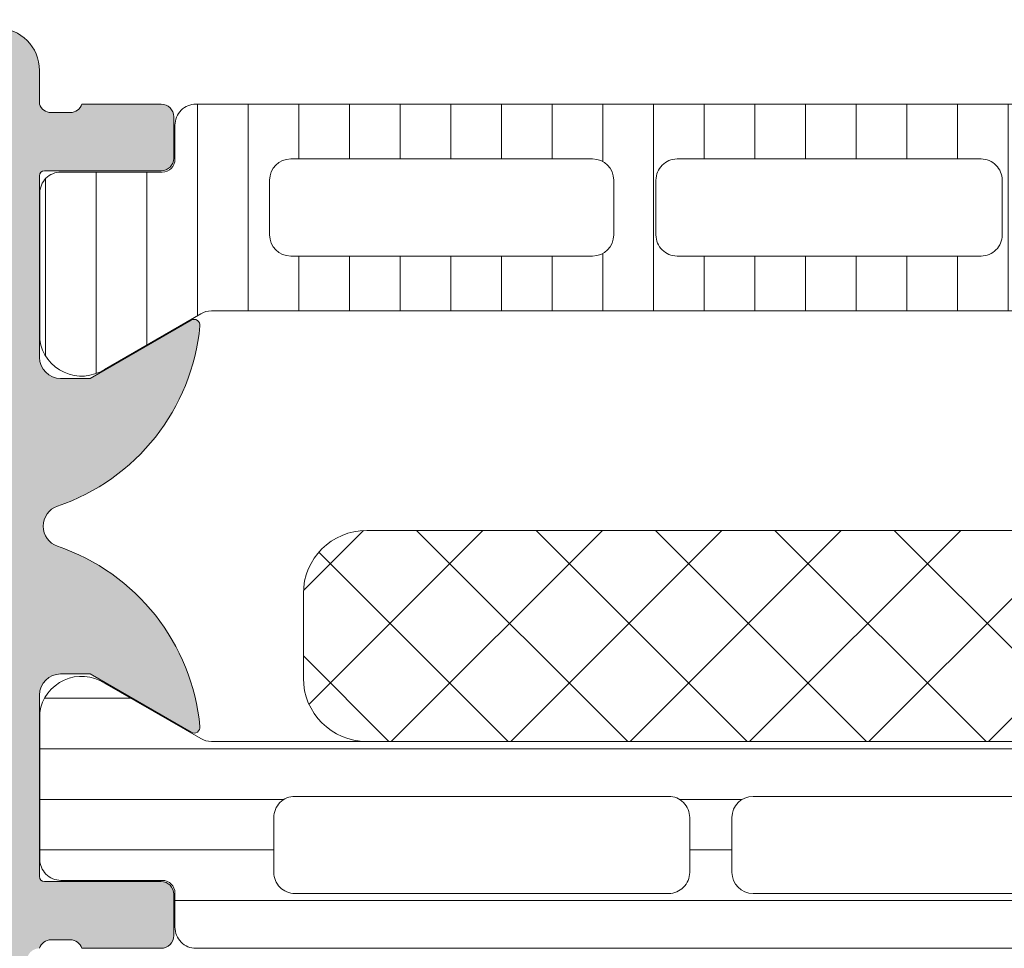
# Model space of a CAD drawing. Header units: millimetres. Extents: x 213386 to 506888, y 183055 to 450952.
# Tile 895 of 1056: x 399549 to 399572, y 335017 to 335039. Entities that reach past the tile are written whole.
import ezdxf

# ---------------------------------------------------------------- set-up
doc = ezdxf.new("R2010")
doc.units = ezdxf.units.MM
doc.layers.add('FASÁDA DETAILNÍ', color=255, linetype='Continuous', lineweight=0)
doc.layers.add('NOVA', color=255, linetype='Continuous', lineweight=0)

# ---------------------------------------------------------------- blocks, each defined once
blk = doc.blocks.new('A$C69D17D4D')
at = {"layer": 'FASÁDA DETAILNÍ'}
h = blk.add_hatch(color=256, dxfattribs=at)
edge = h.paths.add_edge_path()
edge.add_arc((1588.938067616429, 17286.81045535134), 0.120000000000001, 90.0000000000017, 180.0000000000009, ccw=False)
edge.add_line((1588.938067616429, 17286.93045535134), (1591.698065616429, 17286.93045535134))
edge.add_arc((1591.698065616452, 17287.23045535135), 0.3000000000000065, 270, 359.9999999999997)
edge.add_line((1591.998065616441, 17287.23045535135), (1591.998065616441, 17288.21042967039))
edge.add_arc((1591.698065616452, 17288.21042967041), 0.3000000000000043, -8.905553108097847e-14, 90.00000000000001)
edge.add_line((1591.698065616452, 17288.51042967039), (1589.818054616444, 17288.51042967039))
edge.add_arc((1589.550511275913, 17288.58929676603), 0.2789255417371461, -91.16287007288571, -16.42459455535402, ccw=False)
edge.add_line((1589.544850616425, 17288.3104286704), (1589.091256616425, 17288.3104286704))
edge.add_arc((1589.085588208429, 17288.58926611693), 0.2788950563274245, -163.58012358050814, -88.83541062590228, ccw=False)
edge.add_line((1588.818067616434, 17288.51042967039), (1588.818067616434, 17289.31060438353))
edge.add_arc((1587.818067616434, 17289.31060438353), 0.9999999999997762, -1.276038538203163e-11, 89.9999999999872)
edge.add_line((1587.818067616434, 17290.31060438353), (1584.318060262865, 17290.31060438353))
edge.add_arc((1584.318080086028, 17289.31058456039), 1.000019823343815, 90.00113576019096, 179.9988642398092)
edge.add_line((1583.318060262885, 17289.31060438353), (1583.318060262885, 17288.81060438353))
edge.add_line((1583.318060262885, 17288.81060438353), (1585.818060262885, 17288.81060438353))
edge.add_arc((1585.818014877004, 17287.81055899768), 1.000045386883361, 0.0026002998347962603, 89.99739970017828, ccw=False)
edge.add_line((1586.818060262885, 17287.81060438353), (1586.818060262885, 17286.51058607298))
edge.add_arc((1585.818007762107, 17286.51063857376), 1.000052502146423, -89.99699208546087, -0.0030079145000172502, ccw=False)
edge.add_line((1585.818060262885, 17285.51058607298), (1578.818060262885, 17285.51058607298))
edge.add_arc((1578.318060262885, 17286.03570782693), 0.7250881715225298, -133.5961838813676, -46.40381611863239, ccw=False)
edge.add_line((1577.818060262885, 17285.51058607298), (1571.78397212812, 17285.51058607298))
edge.add_arc((1571.784024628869, 17286.51063857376), 1.000052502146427, 180.0030079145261, 269.9969920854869, ccw=False)
edge.add_line((1570.78397212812, 17286.51058607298), (1570.78397212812, 17287.81060438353))
edge.add_arc((1571.784017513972, 17287.81055899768), 1.000045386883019, 90.00260029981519, 179.9973997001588, ccw=False)
edge.add_line((1571.78397212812, 17288.81060438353), (1573.318060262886, 17288.81060438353))
edge.add_line((1573.318060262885, 17288.81060438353), (1573.318060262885, 17289.41061048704))
edge.add_line((1573.318060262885, 17289.41061048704), (1572.21805415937, 17290.51058607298))
edge.add_line((1572.21805415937, 17290.51058607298), (1568.818060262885, 17290.51058607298))
edge.add_line((1568.818060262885, 17290.51058607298), (1568.818060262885, 17263.51068525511))
edge.add_line((1568.818060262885, 17263.51068525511), (1572.218054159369, 17263.51068525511))
edge.add_line((1572.218054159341, 17263.51068525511), (1573.318060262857, 17264.61066084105))
edge.add_line((1573.318060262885, 17264.61066084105), (1573.318060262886, 17265.21066694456))
edge.add_line((1573.318060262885, 17265.21066694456), (1571.78397212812, 17265.21066694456))
edge.add_arc((1571.784017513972, 17266.21071233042), 1.000045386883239, 180.0026002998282, 269.99739970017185, ccw=False)
edge.add_line((1570.78397212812, 17266.21066694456), (1570.78397212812, 17267.51068525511))
edge.add_arc((1571.784024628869, 17267.51063275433), 1.000052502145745, 90.0030079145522, 179.996992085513, ccw=False)
edge.add_line((1571.783972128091, 17268.51068525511), (1577.818060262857, 17268.51068525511))
edge.add_arc((1578.318060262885, 17267.98556350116), 0.7250881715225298, 46.40381611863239, 133.5961838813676, ccw=False)
edge.add_line((1578.818060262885, 17268.51068525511), (1585.818060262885, 17268.51068525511))
edge.add_arc((1585.818007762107, 17267.51063275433), 1.000052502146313, 0.0030079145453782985, 89.99699208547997, ccw=False)
edge.add_line((1586.818060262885, 17267.51068525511), (1586.818060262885, 17266.21066694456))
edge.add_arc((1585.818014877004, 17266.21071233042), 1.000045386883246, -89.9973997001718, -0.0026002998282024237, ccw=False)
edge.add_line((1585.818060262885, 17265.21066694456), (1583.318060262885, 17265.21066694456))
edge.add_line((1583.318060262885, 17265.21066694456), (1583.318060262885, 17264.71066694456))
edge.add_arc((1584.318080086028, 17264.71068676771), 1.000019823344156, 180.0011357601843, 269.9988642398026)
edge.add_line((1584.318060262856, 17263.71066694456), (1588.818060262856, 17263.71066694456))
edge.add_arc((1588.818070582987, 17264.21065662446), 0.4999896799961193, 269.9988173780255, 360.0011826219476)
edge.add_line((1589.318060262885, 17264.21066694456), (1589.318060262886, 17265.21066694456))
edge.add_line((1589.318060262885, 17265.21066694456), (1588.518057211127, 17265.21066694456))
edge.add_line((1588.518057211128, 17265.21066694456), (1588.518057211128, 17268.21068220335))
edge.add_arc((1588.818064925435, 17268.21068489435), 0.3000077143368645, 89.99948607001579, 180.0005139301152, ccw=False)
edge.add_arc((1589.085588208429, 17268.43185616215), 0.2788950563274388, 88.83541062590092, 163.5801235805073, ccw=False)
edge.add_line((1589.091256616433, 17268.71069360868), (1589.544850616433, 17268.71069360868))
edge.add_arc((1589.550511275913, 17268.43182551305), 0.2789255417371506, 16.424594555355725, 91.16287007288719, ccw=False)
edge.add_line((1589.818054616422, 17268.51069260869), (1591.698065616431, 17268.51069260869))
edge.add_arc((1591.698065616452, 17268.81069260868), 0.3000000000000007, 269.9999999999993, 359.9999999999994)
edge.add_line((1591.998065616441, 17268.81069260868), (1591.998065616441, 17269.79066692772))
edge.add_arc((1591.698065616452, 17269.79066692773), 0.3000000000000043, 1.272221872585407e-14, 90.00000000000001)
edge.add_line((1591.698065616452, 17270.09066692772), (1588.938067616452, 17270.09066692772))
edge.add_arc((1588.938067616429, 17270.21066692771), 0.1200000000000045, 180, 269.9999999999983, ccw=False)
edge.add_line((1588.818067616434, 17270.21066692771), (1588.818067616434, 17274.51069260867))
edge.add_arc((1589.318067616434, 17274.51069260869), 0.4999999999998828, 90.00000000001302, 180.0000000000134, ccw=False)
edge.add_line((1589.318067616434, 17275.01069260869), (1590.018067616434, 17275.01069260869))
edge.add_line((1590.018067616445, 17275.01069260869), (1592.410887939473, 17273.62919715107))
edge.add_arc((1592.479947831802, 17273.74881239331), 0.1381197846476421, 239.9999999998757, 367.702437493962)
edge.add_arc((1587.638596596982, 17273.30119400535), 4.999999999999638, 5.34922800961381, 71.29059925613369)
edge.add_arc((1589.402822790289, 17278.51056113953), 0.5000000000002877, 108.70940074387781, 251.29059925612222, ccw=False)
edge.add_arc((1587.638596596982, 17283.71992827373), 4.999999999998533, -71.29059925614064, -5.349228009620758)
edge.add_arc((1592.479947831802, 17283.27230988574), 0.1381197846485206, -7.702437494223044, 119.9999999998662)
edge.add_line((1592.410887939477, 17283.39192512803), (1590.01806761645, 17282.01042967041))
edge.add_line((1590.018067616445, 17282.01042967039), (1589.318067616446, 17282.01042967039))
edge.add_arc((1589.318067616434, 17282.51042967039), 0.5000000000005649, 179.9999999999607, 269.99999999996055, ccw=False)
edge.add_line((1588.818067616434, 17282.51042967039), (1588.818067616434, 17286.81045535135))
edge = h.paths.add_edge_path(flags=16)
edge.add_arc((1570.918066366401, 17271.51067762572), 0.5, 180, 270, ccw=False)
edge.add_line((1570.418066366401, 17271.51067762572), (1570.418066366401, 17283.51058607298))
edge.add_arc((1570.918066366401, 17283.51058607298), 0.5, 90, 180, ccw=False)
edge.add_line((1570.918066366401, 17284.01058607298), (1586.618048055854, 17284.01058607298))
edge.add_arc((1586.618048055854, 17283.51058607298), 0.5, 0, 90, ccw=False)
edge.add_line((1587.118048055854, 17283.51058607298), (1587.118048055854, 17271.51067762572))
edge.add_arc((1586.618048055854, 17271.51067762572), 0.5, -90, 0, ccw=False)
edge.add_line((1586.618048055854, 17271.01067762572), (1585.118048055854, 17271.01067762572))
edge.add_line((1585.118048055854, 17271.01067762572), (1585.118048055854, 17270.51067762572))
edge.add_arc((1584.618048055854, 17270.51067762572), 0.5000000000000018, -89.99999999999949, 0, ccw=False)
edge.add_line((1584.618048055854, 17270.01067762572), (1572.918066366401, 17270.01067762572))
edge.add_arc((1572.918066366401, 17270.51067762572), 0.5, 180, 269.9999999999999, ccw=False)
edge.add_line((1572.418066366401, 17270.51067762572), (1572.418066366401, 17271.01067762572))
edge.add_line((1572.418066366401, 17271.01067762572), (1570.918066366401, 17271.01067762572))
h = blk.add_hatch(dxfattribs=at)
h.set_pattern_fill('_USER', color=256, scale=1.2, angle=90, style=0, pattern_type=0)
h.set_pattern_definition([(90, (0, 0), (-1.2, 7.347638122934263e-17), [])])
edge = h.paths.add_edge_path()
edge.add_line((1622.49395041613, 17283.54357428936), (1624.777607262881, 17282.22510457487))
edge.add_arc((1625.318242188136, 17283.06635722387), 0.9999960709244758, 237.2729839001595, 351.8183919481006)
edge.add_line((1626.308060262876, 17282.92404657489), (1626.308060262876, 17286.40058807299))
edge.add_arc((1625.808064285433, 17286.40059071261), 0.4999959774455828, -0.0003024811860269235, 90.00030248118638)
edge.add_line((1625.808061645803, 17286.90058669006), (1623.408063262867, 17286.90025473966))
edge.add_arc((1623.408063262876, 17287.20025473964), 0.3000000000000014, 180, 269.9999999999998, ccw=False)
edge.add_line((1623.108063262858, 17287.20025473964), (1623.108063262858, 17288.01058607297))
edge.add_arc((1622.608065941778, 17288.0105887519), 0.4999973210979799, -0.0003069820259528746, 90.00030698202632)
edge.add_line((1622.608063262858, 17288.51058607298), (1592.525588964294, 17288.51058607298))
edge.add_arc((1592.525586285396, 17288.0105887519), 0.4999973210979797, 89.99969301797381, 180.0003069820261)
edge.add_line((1592.025588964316, 17288.01058607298), (1592.025588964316, 17287.20025473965))
edge.add_arc((1591.725588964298, 17287.20025473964), 0.3000000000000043, -90, -1.1368683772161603e-13, ccw=False)
edge.add_line((1591.725588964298, 17286.90025473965), (1589.325590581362, 17286.90058669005))
edge.add_arc((1589.325587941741, 17286.40059071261), 0.4999959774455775, 89.99969751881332, 180.0003024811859)
edge.add_line((1588.825591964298, 17286.40058807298), (1588.825591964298, 17282.92404657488))
edge.add_arc((1589.815410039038, 17283.06635722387), 0.9999960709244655, 188.1816080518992, 302.7270160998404)
edge.add_line((1590.356044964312, 17282.22510457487), (1592.639701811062, 17283.54357428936))
edge.add_arc((1592.889701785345, 17283.11056157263), 0.5000000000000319, 90.00005990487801, 119.9999965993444, ccw=False)
edge.add_line((1592.889701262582, 17283.61056157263), (1622.243950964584, 17283.61056157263))
edge.add_arc((1622.243950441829, 17283.11056157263), 0.5000000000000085, 60.0000034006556, 89.99994009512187, ccw=False)
edge = h.paths.add_edge_path(flags=16)
edge.add_line((1601.917233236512, 17284.91057234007), (1594.76720882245, 17284.91058759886))
edge.add_arc((1594.767252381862, 17285.4106311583), 0.5000435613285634, 180.0049911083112, 269.9950088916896, ccw=False)
edge.add_line((1594.26720882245, 17285.41058759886), (1594.26720882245, 17286.71059637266))
edge.add_arc((1594.767221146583, 17286.71056878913), 0.5000123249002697, 90.00141220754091, 179.9968392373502, ccw=False)
edge.add_line((1594.76720882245, 17287.21058111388), (1601.917233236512, 17287.21058111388))
edge.add_arc((1601.917189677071, 17286.71053755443), 0.5000435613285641, 0.004991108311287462, 89.99500889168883, ccw=False)
edge.add_line((1602.417233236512, 17286.71058111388), (1602.417233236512, 17285.41057234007))
edge.add_arc((1601.917189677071, 17285.41061589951), 0.5000435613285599, -89.99500889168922, -0.004991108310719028, ccw=False)
edge = h.paths.add_edge_path(flags=16)
edge.add_line((1620.267232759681, 17284.91057234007), (1613.117206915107, 17284.91057234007))
edge.add_arc((1613.117250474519, 17285.41061589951), 0.5000435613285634, 180.0049911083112, 269.9950088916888, ccw=False)
edge.add_line((1612.617206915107, 17285.41057234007), (1612.617206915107, 17286.71058111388))
edge.add_arc((1613.117250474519, 17286.71053755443), 0.5000435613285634, 90.00499110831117, 179.9950088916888, ccw=False)
edge.add_line((1613.117206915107, 17287.21058111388), (1620.267232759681, 17287.21058111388))
edge.add_arc((1620.26718920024, 17286.71053755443), 0.5000435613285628, 0.004991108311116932, 89.99500889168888, ccw=False)
edge.add_line((1620.767232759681, 17286.71058111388), (1620.767232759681, 17285.41057234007))
edge.add_arc((1620.26718920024, 17285.41061589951), 0.5000435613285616, -89.99500889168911, -0.004991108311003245, ccw=False)
edge = h.paths.add_edge_path(flags=16)
edge.add_line((1611.117206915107, 17284.91057234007), (1603.917233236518, 17284.91057234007))
edge.add_arc((1603.917182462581, 17285.41052156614), 0.4999492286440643, -180.00581885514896, -89.99418114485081, ccw=False)
edge.add_line((1603.417233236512, 17285.41057234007), (1603.417233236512, 17286.71058111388))
edge.add_arc((1603.917182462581, 17286.71063188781), 0.4999492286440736, 89.99418114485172, 180.0058188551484, ccw=False)
edge.add_line((1603.917233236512, 17287.21058111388), (1611.117206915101, 17287.21058111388))
edge.add_arc((1611.117257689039, 17286.71063188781), 0.4999492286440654, -0.005818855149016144, 90.00581885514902, ccw=False)
edge.add_line((1611.617206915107, 17286.71058111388), (1611.617206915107, 17285.41057234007))
edge.add_arc((1611.117257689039, 17285.41052156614), 0.4999492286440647, -90.00581885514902, 0.005818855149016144, ccw=False)
h = blk.add_hatch(dxfattribs=at)
h.set_pattern_fill('NETZ', color=256, scale=2, angle=45, style=0)
h.set_pattern_definition([(45, (0, 0), (-1.414213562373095, 1.414213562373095), []), (135, (0, 0), (-1.414213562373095, -1.414213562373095), [])])
h.paths.add_polyline_path([(1623.566983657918, 17278.41132086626, -0.4142135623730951), (1625.066983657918, 17276.91132086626), (1625.066983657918, 17274.91132086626, -0.4142135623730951), (1623.566983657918, 17273.41132086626), (1596.566983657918, 17273.41132086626, -0.4142135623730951), (1595.066983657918, 17274.91132086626), (1595.066983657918, 17276.91132086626, -0.4142135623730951), (1596.566983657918, 17278.41132086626)])
h = blk.add_hatch(dxfattribs=at)
h.set_pattern_fill('LINIE', color=256, scale=1.2, angle=180, style=0)
h.set_pattern_definition([(180, (1631.942673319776, 17287.7935481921), (-1.469551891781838e-16, -1.2), [])])
edge = h.paths.add_edge_path()
edge.add_arc((1628.407976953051, 17269.81977573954), 0.2999999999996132, 89.99792470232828, 179.9979247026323)
edge.add_line((1628.107976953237, 17269.81978660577), (1628.107948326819, 17269.00945527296))
edge.add_arc((1627.607951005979, 17269.00947070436), 0.4999973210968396, 269.9976177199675, 359.99823168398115, ccw=False)
edge.add_line((1627.607930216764, 17268.50947338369), (1626.766857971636, 17268.5081528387))
edge.add_arc((1626.766857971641, 17268.3081528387), 0.2000000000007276, 90.00000000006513, 180)
edge.add_line((1626.566857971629, 17268.3081528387), (1626.566857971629, 17264.20815283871))
edge.add_arc((1626.066857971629, 17264.20815283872), 0.5, -90, 0, ccw=False)
edge.add_line((1626.066857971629, 17263.70815283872), (1625.236108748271, 17263.70815283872))
edge.add_arc((1625.236108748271, 17264.70815283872), 1, 195.0000000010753, 269.99999999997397, ccw=False)
edge.add_line((1624.270182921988, 17264.4493337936), (1624.066857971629, 17265.20815283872))
edge.add_line((1624.066857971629, 17265.20815283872), (1625.066857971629, 17265.20815283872))
edge.add_line((1625.066857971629, 17265.20815283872), (1625.066857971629, 17267.50815283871))
edge.add_arc((1624.062731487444, 17267.50644359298), 1.004127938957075, 0.097530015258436, 89.76591227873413)
edge.add_line((1624.066833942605, 17268.51056315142), (1621.066955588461, 17268.51056315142))
edge.add_arc((1621.070983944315, 17267.50644380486), 1.004127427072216, 90.22985967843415, 179.9024820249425)
edge.add_line((1620.066857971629, 17267.50815283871), (1620.066857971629, 17265.20815283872))
edge.add_line((1620.066857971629, 17265.20815283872), (1621.066857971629, 17265.20815283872))
edge.add_line((1621.066857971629, 17265.20815283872), (1620.863533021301, 17264.4493337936))
edge.add_arc((1619.897607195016, 17264.70815283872), 1.000000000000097, 270, 344.99999999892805, ccw=False)
edge.add_line((1619.897607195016, 17263.70815283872), (1619.066857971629, 17263.70815283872))
edge.add_arc((1619.066857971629, 17264.20815283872), 0.5, 180, 270, ccw=False)
edge.add_line((1618.566857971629, 17264.20815283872), (1618.566857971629, 17268.30815283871))
edge.add_arc((1618.362684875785, 17268.30642428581), 0.2041804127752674, 0.485061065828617, 88.84413105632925)
edge.add_line((1618.366803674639, 17268.51056315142), (1592.525436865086, 17268.51058607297))
edge.add_arc((1592.525452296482, 17269.01058339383), 0.4999973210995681, 179.9976177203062, 269.9982316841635, ccw=False)
edge.add_line((1592.02545497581, 17269.01060418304), (1592.025483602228, 17269.82093551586))
edge.add_arc((1591.725483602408, 17269.8209463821), 0.3000000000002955, 359.9979247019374, 449.9979247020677)
edge.add_line((1591.725494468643, 17270.12094638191), (1589.325496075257, 17270.12070136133))
edge.add_arc((1589.325511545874, 17270.62069733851), 0.4999959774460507, 179.9976222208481, 269.99822718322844, ccw=False)
edge.add_line((1588.825515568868, 17270.62071808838), (1588.825642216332, 17274.09725958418))
edge.add_arc((1589.815455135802, 17273.95491308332), 0.9999960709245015, 57.27090860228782, 171.8163166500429, ccw=False)
edge.add_line((1590.356120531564, 17274.79614614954), (1592.639729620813, 17273.47759372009))
edge.add_arc((1592.889745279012, 17273.91059738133), 0.4999999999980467, 239.9979281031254, 269.9978647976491)
edge.add_line((1592.889726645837, 17273.41059738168), (1627.243995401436, 17273.40951106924))
edge.add_arc((1627.244012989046, 17273.90951106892), 0.500000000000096, 269.9979846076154, 299.9979213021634)
edge.add_line((1627.493997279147, 17273.47648929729), (1629.777701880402, 17274.79487629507))
edge.add_arc((1630.318306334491, 17273.95360406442), 0.9999960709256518, 8.17953275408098, 122.72494080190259, ccw=False)
edge.add_line((1631.308129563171, 17274.09587886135), (1631.308002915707, 17270.61933736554))
edge.add_arc((1630.808006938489, 17270.61935283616), 0.4999959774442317, 269.9976222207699, 359.9982271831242, ccw=False)
edge.add_line((1630.807986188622, 17270.11935685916), (1628.407987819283, 17270.11977573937))
edge = h.paths.add_edge_path(flags=16)
edge.add_line((1604.216864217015, 17270.3100513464), (1604.216864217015, 17271.61004545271))
edge.add_arc((1603.716867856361, 17271.61004909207), 0.4999963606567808, 359.9995829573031, 450.0004170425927)
edge.add_line((1603.716864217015, 17272.11004545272), (1594.86687032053, 17272.11004545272))
edge.add_arc((1594.866866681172, 17271.61004909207), 0.499996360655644, 89.99958295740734, 180.0004170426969)
edge.add_line((1594.366870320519, 17271.61004545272), (1594.366870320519, 17270.31005134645))
edge.add_arc((1594.866870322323, 17270.31003477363), 0.5000000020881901, 179.9981008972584, 269.9999997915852)
edge.add_line((1594.866870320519, 17269.81003477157), (1603.716864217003, 17269.81003477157))
edge.add_arc((1603.716864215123, 17270.31003477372), 0.5000000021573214, 270.0000002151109, 360.0018990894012)
edge = h.paths.add_edge_path(flags=16)
edge.add_arc((1614.416870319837, 17270.31003477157), 0.5, 269.9999999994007, 360)
edge.add_line((1614.916870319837, 17270.31003477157), (1614.916870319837, 17271.61004545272))
edge.add_arc((1614.416870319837, 17271.61004545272), 0.5, 0, 90.00000000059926)
edge.add_line((1614.416870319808, 17272.11004545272), (1605.716864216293, 17272.11004545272))
edge.add_arc((1605.716864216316, 17271.61004545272), 0.499999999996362, 90.00000000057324, 179.9999999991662)
edge.add_line((1605.216864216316, 17271.61004545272), (1605.216864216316, 17270.31003477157))
edge.add_arc((1605.716864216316, 17270.31003477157), 0.5000000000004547, 179.9999999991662, 269.9999999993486)
edge.add_line((1605.716864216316, 17269.81003477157), (1614.416870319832, 17269.81003477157))
edge = h.paths.add_edge_path(flags=16)
edge.add_arc((1616.416866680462, 17271.61004909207), 0.499996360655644, 89.99958295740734, 180.0004170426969)
edge.add_line((1615.916870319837, 17271.61004545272), (1615.916870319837, 17270.31005134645))
edge.add_arc((1616.416870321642, 17270.31003477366), 0.5000000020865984, 179.9981008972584, 269.9999997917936)
edge.add_line((1616.416870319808, 17269.81003477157), (1625.266879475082, 17269.81003477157))
edge.add_arc((1625.266879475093, 17270.31001951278), 0.4999847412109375, 269.9999999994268, 360)
edge.add_line((1625.766864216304, 17270.31001951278), (1625.766864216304, 17271.61003019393))
edge.add_arc((1625.266848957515, 17271.61003019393), 0.5000152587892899, 0, 90.0000000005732)
edge.add_line((1625.266848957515, 17272.11004545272), (1616.416870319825, 17272.11004545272))
for p, q in [((1588.818067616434, 17288.51042967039), (1588.818067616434, 17289.31060438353)), ((1591.698065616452, 17288.51042967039), (1589.818054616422, 17288.51042967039)), ((1622.608063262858, 17288.51058607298), (1592.525588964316, 17288.51058607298)), ((1589.544850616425, 17288.3104286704), (1589.091256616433, 17288.3104286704)), ((1591.998065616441, 17287.23045535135), (1591.998065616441, 17288.21042967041)), ((1592.025588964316, 17288.01058607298), (1592.025588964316, 17287.20025473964)), ((1594.76720882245, 17287.21058111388), (1601.917233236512, 17287.21058111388)), ((1603.917233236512, 17287.21058111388), (1611.117206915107, 17287.21058111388)), ((1588.818067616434, 17282.51042967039), (1588.818067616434, 17286.81045535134)), ((1588.938067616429, 17286.93045535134), (1591.698065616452, 17286.93045535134)), ((1591.725588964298, 17286.90025473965), (1589.325590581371, 17286.90058669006)), ((1594.26720882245, 17285.41058759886), (1594.26720882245, 17286.71059637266)), ((1602.417233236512, 17286.71058111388), (1602.417233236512, 17285.41057234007)), ((1603.417233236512, 17285.41057234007), (1603.417233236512, 17286.71058111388)), ((1611.617206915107, 17286.71058111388), (1611.617206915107, 17285.41057234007)), ((1588.825591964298, 17286.40058807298), (1588.825591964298, 17282.92404657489)), ((1601.917233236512, 17284.91057234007), (1594.76720882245, 17284.91058759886)), ((1611.117206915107, 17284.91057234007), (1603.917233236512, 17284.91057234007)), ((1590.356044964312, 17282.22510457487), (1592.639701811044, 17283.54357428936)), ((1592.889701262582, 17283.61056157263), (1622.243950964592, 17283.61056157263)), ((1592.410887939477, 17283.39192512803), (1590.018067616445, 17282.01042967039)), ((1590.018067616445, 17282.01042967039), (1589.318067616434, 17282.01042967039)), ((1589.318067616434, 17275.01069260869), (1590.018067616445, 17275.01069260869)), ((1590.018067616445, 17275.01069260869), (1592.410887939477, 17273.62919715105)), ((1588.818067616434, 17270.21066692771), (1588.818067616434, 17274.51069260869)), ((1591.698065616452, 17270.09066692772), (1588.938067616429, 17270.09066692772)), ((1591.998065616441, 17268.81069260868), (1591.998065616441, 17269.79066692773)), ((1589.091256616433, 17268.71069360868), (1589.544850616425, 17268.71069360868)), ((1589.818054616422, 17268.51069260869), (1591.698065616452, 17268.51069260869))]:
    blk.add_line(p, q, dxfattribs=at)
for points in [[(1596.566983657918, 17273.41132086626), (1623.566983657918, 17273.41132086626, 0.414213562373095), (1625.066983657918, 17274.91132086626), (1625.066983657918, 17276.91132086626, 0.414213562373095), (1623.566983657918, 17278.41132086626), (1596.566983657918, 17278.41132086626, 0.414213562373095), (1595.066983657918, 17276.91132086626), (1595.066983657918, 17274.91132086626, 0.414213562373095)], [(1604.216864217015, 17270.3100513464), (1604.216864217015, 17271.61004545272, 0.414217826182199), (1603.716864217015, 17272.11004545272), (1594.866870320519, 17272.11004545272, 0.4142178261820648), (1594.366870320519, 17271.61004545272), (1594.366870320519, 17270.31005134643, 0.4142232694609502), (1594.866870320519, 17269.81003477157), (1603.716864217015, 17269.81003477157, 0.4142232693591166)], [(1614.416870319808, 17269.81003477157, 0.4142135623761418), (1614.916870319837, 17270.31003477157), (1614.916870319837, 17271.61004545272, 0.4142135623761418), (1614.416870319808, 17272.11004545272), (1605.716864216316, 17272.11004545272, 0.4142135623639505), (1605.216864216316, 17271.61004545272), (1605.216864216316, 17270.31003477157, 0.414213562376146), (1605.716864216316, 17269.81003477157)]]:
    blk.add_lwpolyline(points, format="xyb", close=True, dxfattribs=at)
blk.add_lwpolyline([(1618.366803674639, 17268.51056315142), (1592.525436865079, 17268.51058607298, -0.4142167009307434), (1592.02545497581, 17269.01060418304), (1592.025483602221, 17269.82093551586, 0.414213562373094), (1591.725494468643, 17270.12094638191), (1589.325496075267, 17270.1207013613, -0.414216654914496), (1588.825515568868, 17270.62071808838), (1588.825642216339, 17274.0972595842, -0.5460410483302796), (1590.356120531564, 17274.79614614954), (1592.639729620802, 17273.47759372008, 0.1316522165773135), (1592.889726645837, 17273.41059738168), (1627.243995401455, 17273.40951106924, 0.1316522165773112)], format="xyb", dxfattribs=at)
for centre, radius, start, end in [((1587.818067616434, 17289.31060438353), 0.9999999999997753, 0, 90), ((1589.085588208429, 17288.58926611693), 0.2788950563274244, 196.4198764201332, 271.1645893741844), ((1589.550511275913, 17288.58929676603), 0.2789255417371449, 268.8371299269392, 343.5754054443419), ((1591.698065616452, 17288.21042967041), 0.3000000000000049, 0, 90), ((1592.525586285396, 17288.0105887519), 0.4999973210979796, 89.9996930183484, 180.0003069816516), ((1591.698065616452, 17287.23045535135), 0.3000000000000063, 270, 0), ((1594.767221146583, 17286.71056878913), 0.500012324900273, 90.00141220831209, 179.9968392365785), ((1601.917189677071, 17286.71053755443), 0.500043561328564, 0.00499110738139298, 89.99500889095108), ((1603.917182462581, 17286.71063188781), 0.4999492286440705, 89.99418114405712, 180.0058188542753), ((1611.117257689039, 17286.71063188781), 0.4999492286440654, 359.9941811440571, 90.00581885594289), ((1591.725588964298, 17287.20025473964), 0.3000000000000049, 270, 0), ((1588.938067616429, 17286.81045535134), 0.1199999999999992, 90, 180), ((1589.325587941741, 17286.40059071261), 0.4999959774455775, 89.99969751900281, 180.0003024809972), ((1594.767252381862, 17285.4106311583), 0.5000435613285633, 180.0049911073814, 269.9950088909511), ((1601.917189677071, 17285.41061589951), 0.5000435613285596, 270.0049911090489, 359.9950088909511), ((1603.917182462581, 17285.41052156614), 0.4999492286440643, 179.9941811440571, 270.0058188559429), ((1611.117257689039, 17285.41052156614), 0.4999492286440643, 269.9941811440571, 0.005818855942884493), ((1592.889701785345, 17283.11056157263), 0.5000000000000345, 90.00005990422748, 119.9999965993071), ((1587.638596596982, 17283.71992827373), 4.999999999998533, 288.7094007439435, 354.6507719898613), ((1592.479947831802, 17283.27230988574), 0.1381197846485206, 352.2975625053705, 120.0000000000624), ((1589.815410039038, 17283.06635722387), 0.99999607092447, 188.181608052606, 302.7270160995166), ((1589.318067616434, 17282.51042967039), 0.500000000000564, 180, 270), ((1589.402822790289, 17278.51056113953), 0.5000000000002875, 108.7094007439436, 251.2905992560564), ((1587.638596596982, 17273.30119400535), 4.999999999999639, 5.349228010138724, 71.29059925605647), ((1589.318067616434, 17274.51069260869), 0.4999999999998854, 90, 180), ((1592.479947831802, 17273.74881239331), 0.1381197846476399, 239.9999999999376, 7.702437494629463), ((1588.938067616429, 17270.21066692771), 0.1200000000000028, 180, 270), ((1591.698065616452, 17269.79066692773), 0.3000000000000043, 0, 90), ((1591.698065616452, 17268.81069260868), 0.3000000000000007, 270, 0), ((1589.085588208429, 17268.43185616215), 0.2788950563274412, 88.83541062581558, 163.5801235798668), ((1589.550511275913, 17268.43182551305), 0.278925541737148, 16.42459455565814, 91.16287007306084)]:
    blk.add_arc(centre, radius, start, end, dxfattribs=at)

msp = doc.modelspace()

# ---------------------------------------------------------------- block references
at = {"layer": 'NOVA', "ltscale": 300}
msp.add_blockref('A$C69D17D4D', (397960.6382589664, 317748.1544064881), dxfattribs=at)

doc.saveas('drawing.dxf')
